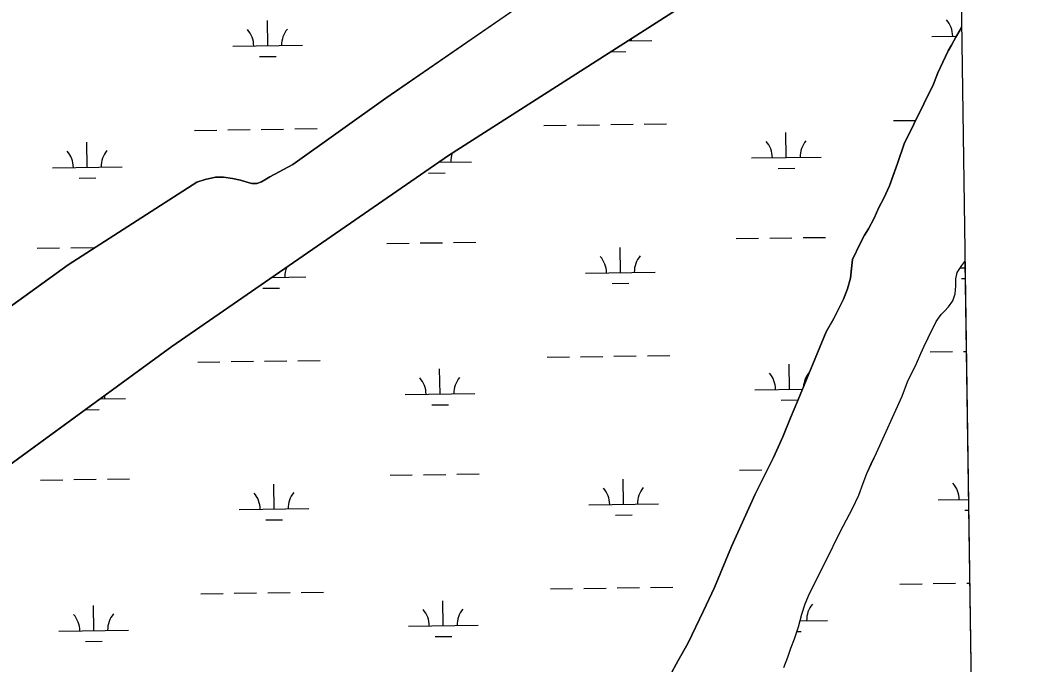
# Model space of a CAD drawing. Extents: x 3767014 to 3805179, y 361544 to 387384.
# Drawn here: x 3801628 to 3803060, y 372051 to 372976 of the extents above; entities that cross this region are included whole.
import ezdxf

# ---------------------------------------------------------------- set-up
doc = ezdxf.new("R2010")
doc.units = 0
for name, color, linetype in [('V-GRID-FRAM', 7, 'Continuous'), ('V-TOPO-SHOR', 7, 'Continuous'), ('V-WETL-SWMP', 7, 'Continuous')]:
    doc.layers.add(name, color=color, linetype=linetype)

msp = doc.modelspace()

# ---------------------------------------------------------------- linework, layer by layer
at = {"layer": 'V-GRID-FRAM'}
msp.add_lwpolyline([(3771006.872, 385146.094), (3802799.803, 385587.734), (3803060.286, 367407.215), (3771251.489, 366965.353), (3771006.872, 385146.094)], dxfattribs=at)
at = {"layer": 'V-TOPO-SHOR'}
for points in [[(3801882.671, 372742.915), (3801894.213, 372746.642), (3801909.356, 372750.013), (3801920.542, 372750.14), (3801933.748, 372748.295), (3801945.36, 372746.032), (3801952.98, 372743.32), (3801961.398, 372741.021), (3801968.588, 372741.102), (3801975.351, 372743.578), (3801987.258, 372750.507), (3802020.21, 372768.462), (3802153.76, 372863.479), (3802640.117, 373199.451)], [(3802593.601, 373005.151), (3802243.792, 372781.411), (3801846.62, 372507.186), (3801468.243, 372231.181)], [(3802561.863, 372034.186), (3802573.783, 372056.272), (3802587.668, 372080.774), (3802610.075, 372127.72), (3802625.855, 372161.221), (3802650.324, 372219.766), (3802683.979, 372295.175), (3802710.312, 372347.753), (3802723.743, 372377.238), (3802734.804, 372404.501), (3802745.294, 372429.362), (3802786.263, 372528.201), (3802797.019, 372547.28), (3802804.436, 372561.532), (3802810.865, 372575.173), (3802816.681, 372590.005), (3802820.896, 372605.218), (3802822.533, 372619.203), (3802823.981, 372632.19), (3802835.093, 372654.863), (3802841.339, 372666.907), (3802846.824, 372675.949), (3802855.229, 372691.209), (3802861.834, 372706.85), (3802868.865, 372720.098), (3802877.04, 372737.951), (3802882.646, 372753.777), (3802888.447, 372769.805), (3802898.302, 372797.853), (3802940.42, 372883.537), (3802946.617, 372899.968), (3802953.822, 372915.414), (3802961.219, 372931.462), (3802965.917, 372939.496), (3802972.37, 372950.945), (3802978.631, 372961.791), (3802980.64, 372966.144)], [(3801546.885, 372515.738), (3801697.458, 372624.135), (3801882.671, 372742.915)], [(3802944.344, 372542.799), (3802951.213, 372552.852), (3802956.142, 372557.899), (3802961.657, 372564.147), (3802967.945, 372572.798), (3802971.623, 372582.618), (3802972.286, 372594.396), (3802972.37, 372604.376), (3802974.463, 372613.377), (3802981.134, 372623.232), (3802985.468, 372629.149)], [(3802725.365, 372046.056), (3802730.983, 372060.888), (3802735.622, 372073.909), (3802740.654, 372087.534), (3802746.245, 372104.559), (3802751.027, 372122.572), (3802756.04, 372137.792), (3802762.455, 372152.63), (3802785.47, 372198.788), (3802806.134, 372241.124), (3802815.318, 372258.188), (3802824.108, 372274.652), (3802832.869, 372293.707), (3802839.457, 372310.742), (3802844.682, 372324.967), (3802850.523, 372337.605), (3802858.313, 372354.256), (3802895.091, 372435.686), (3802903.035, 372456.328), (3802909.464, 372469.769), (3802915.7, 372482.811), (3802922.121, 372497.251), (3802926.79, 372507.481), (3802932.441, 372519.517), (3802938.296, 372530.957), (3802944.344, 372542.799)]]:
    msp.add_lwpolyline(points, dxfattribs=at)
at = {"layer": 'V-WETL-SWMP'}
for p, q in [((3802640.117, 373199.45), (3802153.76, 372863.479)), ((3802978.653, 373104.821), (3802980.64, 372966.144)), ((3802243.792, 372781.411), (3802593.602, 373005.152)), ((3801984.187, 372938.912), (3801983.687, 372974.908)), ((3802978.631, 372961.79), (3802972.37, 372950.944)), ((3802980.64, 372966.144), (3802978.631, 372961.79)), ((3802501.268, 372946.095), (3802536.041, 372946.578)), ((3802937.911, 372952.16), (3802973.356, 372952.652)), ((3802972.37, 372950.944), (3802965.917, 372939.497)), ((3801934.191, 372938.217), (3802034.182, 372939.606)), ((3802476.604, 372930.319), (3802498.259, 372930.62)), ((3802961.22, 372931.462), (3802946.616, 372899.968)), ((3802965.917, 372939.497), (3802961.22, 372931.462)), ((3801972.402, 372923.316), (3801996.4, 372923.649)), ((3802946.616, 372899.968), (3802940.42, 372883.536)), ((3802940.42, 372883.536), (3802898.303, 372797.853)), ((3802153.76, 372863.479), (3802020.211, 372768.462)), ((3802882.74, 372831.311), (3802914.737, 372831.756)), ((3801879.021, 372817.368), (3801911.018, 372817.813)), ((3801927.016, 372818.035), (3801959.013, 372818.479)), ((3801975.011, 372818.702), (3802007.008, 372819.146)), ((3802023.007, 372819.368), (3802055.004, 372819.813)), ((3802380.88, 372824.34), (3802412.877, 372824.784)), ((3802428.876, 372825.006), (3802460.873, 372825.451)), ((3802476.871, 372825.673), (3802508.868, 372826.118)), ((3802524.866, 372826.34), (3802556.863, 372826.784)), ((3801725.148, 372764.484), (3801724.648, 372800.48)), ((3802728.868, 372778.427), (3802728.368, 372814.423)), ((3802898.303, 372797.853), (3802888.448, 372769.806)), ((3801846.619, 372507.187), (3802243.792, 372781.411)), ((3802229.421, 372771.489), (3802277.003, 372772.15)), ((3802678.872, 372777.732), (3802778.863, 372779.121)), ((3801675.153, 372763.789), (3801775.144, 372765.178)), ((3802020.211, 372768.462), (3801987.257, 372750.506)), ((3802717.083, 372762.831), (3802741.081, 372763.164)), ((3802888.448, 372769.806), (3802877.04, 372737.95)), ((3801713.364, 372748.888), (3801737.362, 372749.221)), ((3801894.214, 372746.643), (3801882.671, 372742.915)), ((3801909.357, 372750.013), (3801894.214, 372746.643)), ((3801920.542, 372750.141), (3801909.357, 372750.013)), ((3801933.747, 372748.295), (3801920.542, 372750.141)), ((3801945.359, 372746.031), (3801933.747, 372748.295)), ((3801952.981, 372743.321), (3801945.359, 372746.031)), ((3801961.397, 372741.021), (3801952.981, 372743.321)), ((3801975.351, 372743.578), (3801968.588, 372741.103)), ((3801987.257, 372750.506), (3801975.351, 372743.578)), ((3802215.223, 372755.859), (3802239.221, 372756.192)), ((3801882.671, 372742.915), (3801697.458, 372624.135)), ((3801968.588, 372741.103), (3801961.397, 372741.021)), ((3802877.04, 372737.95), (3802868.865, 372720.098)), ((3802868.865, 372720.098), (3802861.833, 372706.849)), ((3802861.833, 372706.849), (3802855.228, 372691.21)), ((3802855.228, 372691.21), (3802846.823, 372675.949)), ((3802846.823, 372675.949), (3802841.34, 372666.907)), ((3802657.07, 372661.986), (3802689.067, 372662.431)), ((3802705.065, 372662.653), (3802737.062, 372663.097)), ((3802753.061, 372663.32), (3802785.058, 372663.764)), ((3802841.34, 372666.907), (3802835.093, 372654.864)), ((3801653.351, 372648.043), (3801685.348, 372648.488)), ((3801701.346, 372648.71), (3801733.343, 372649.155)), ((3802155.21, 372655.015), (3802187.207, 372655.459)), ((3802203.206, 372655.682), (3802235.203, 372656.126)), ((3802251.201, 372656.348), (3802283.198, 372656.793)), ((3802490.667, 372613.24), (3802490.167, 372649.237)), ((3802835.093, 372654.864), (3802823.98, 372632.19)), ((3802823.98, 372632.19), (3802820.897, 372605.218)), ((3802981.134, 372623.231), (3802985.468, 372629.15)), ((3802985.468, 372629.15), (3803003.087, 371399.413)), ((3801697.458, 372624.135), (3801546.884, 372515.739)), ((3802974.463, 372613.377), (3802981.134, 372623.231)), ((3802978.962, 372620.023), (3802985.598, 372620.115)), ((3801990.151, 372606.287), (3802038.803, 372606.963)), ((3802440.672, 372612.546), (3802540.662, 372613.935)), ((3802820.897, 372605.218), (3802816.681, 372590.005)), ((3802972.286, 372594.397), (3802972.371, 372604.375)), ((3802972.371, 372604.375), (3802974.463, 372613.377)), ((3802980.742, 372604.615), (3802985.819, 372604.686)), ((3801977.023, 372590.673), (3802001.021, 372591.006)), ((3802478.883, 372597.644), (3802502.88, 372597.977)), ((3802816.681, 372590.005), (3802810.865, 372575.173)), ((3802971.623, 372582.617), (3802972.286, 372594.397)), ((3802810.865, 372575.173), (3802804.437, 372561.531)), ((3802961.658, 372564.147), (3802967.944, 372572.798)), ((3802967.944, 372572.798), (3802971.623, 372582.617)), ((3802804.437, 372561.531), (3802797.018, 372547.28)), ((3802951.213, 372552.853), (3802956.143, 372557.898)), ((3802956.143, 372557.898), (3802961.658, 372564.147)), ((3802797.018, 372547.28), (3802786.263, 372528.201)), ((3802932.44, 372519.516), (3802944.344, 372542.798)), ((3802944.344, 372542.798), (3802951.213, 372552.853)), ((3802786.263, 372528.201), (3802745.294, 372429.363)), ((3802926.791, 372507.48), (3802932.44, 372519.516)), ((3801468.243, 372231.181), (3801846.619, 372507.187)), ((3802922.12, 372497.251), (3802926.791, 372507.48)), ((3802935.356, 372499.335), (3802967.353, 372499.779)), ((3802983.351, 372500.002), (3802987.318, 372500.057)), ((3801931.637, 372485.392), (3801963.634, 372485.837)), ((3801979.632, 372486.059), (3802011.629, 372486.503)), ((3802027.628, 372486.725), (3802059.625, 372487.17)), ((3802385.501, 372491.697), (3802417.498, 372492.141)), ((3802433.496, 372492.363), (3802465.493, 372492.808)), ((3802481.492, 372493.03), (3802513.489, 372493.475)), ((3802529.487, 372493.697), (3802561.484, 372494.141)), ((3802915.701, 372482.811), (3802922.12, 372497.251)), ((3801883.642, 372484.725), (3801915.638, 372485.17)), ((3802231.629, 372438.812), (3802231.129, 372474.809)), ((3802733.488, 372445.784), (3802732.988, 372481.78)), ((3802903.035, 372456.328), (3802915.701, 372482.811)), ((3802683.493, 372445.089), (3802752.208, 372446.044)), ((3802895.091, 372435.686), (3802903.035, 372456.328)), ((3801743.59, 372432.033), (3801779.764, 372432.535)), ((3802181.634, 372438.118), (3802281.624, 372439.507)), ((3802721.704, 372430.188), (3802745.702, 372430.521)), ((3802745.294, 372429.363), (3802734.804, 372404.501)), ((3802858.313, 372354.256), (3802895.091, 372435.686)), ((3801722.023, 372416.301), (3801741.982, 372416.578)), ((3802219.844, 372423.216), (3802243.842, 372423.55)), ((3802734.804, 372404.501), (3802723.743, 372377.238)), ((3802723.743, 372377.238), (3802710.313, 372347.753)), ((3802710.313, 372347.753), (3802683.979, 372295.175)), ((3802844.681, 372324.968), (3802858.313, 372354.256)), ((3802661.691, 372329.343), (3802693.688, 372329.788)), ((3801657.972, 372315.4), (3801689.969, 372315.845)), ((3801705.967, 372316.067), (3801737.964, 372316.512)), ((3801753.962, 372316.734), (3801785.959, 372317.178)), ((3802159.831, 372322.372), (3802191.828, 372322.816)), ((3802207.827, 372323.039), (3802239.824, 372323.483)), ((3802255.822, 372323.705), (3802287.819, 372324.15)), ((3802495.288, 372280.597), (3802494.788, 372316.594)), ((3802839.457, 372310.742), (3802844.681, 372324.968)), ((3801993.428, 372273.626), (3801992.928, 372309.622)), ((3802832.868, 372293.707), (3802839.457, 372310.742)), ((3802683.979, 372295.175), (3802650.324, 372219.765)), ((3802824.108, 372274.651), (3802832.868, 372293.707)), ((3802947.152, 372286.874), (3802990.364, 372287.475)), ((3801943.433, 372272.931), (3802043.423, 372274.32)), ((3802445.293, 372279.903), (3802545.283, 372281.292)), ((3802806.135, 372241.124), (3802824.108, 372274.651)), ((3802985.363, 372271.973), (3802990.585, 372272.045)), ((3801981.644, 372258.03), (3802005.641, 372258.363)), ((3802483.503, 372265.001), (3802507.501, 372265.334)), ((3802785.47, 372198.787), (3802806.135, 372241.124)), ((3802650.324, 372219.765), (3802625.854, 372161.222)), ((3802762.455, 372152.631), (3802785.47, 372198.787)), ((3802390.122, 372159.054), (3802422.119, 372159.498)), ((3802438.117, 372159.721), (3802470.114, 372160.165)), ((3802486.113, 372160.387), (3802518.11, 372160.832)), ((3802534.108, 372161.054), (3802566.105, 372161.498)), ((3802625.854, 372161.222), (3802610.076, 372127.72)), ((3802891.981, 372166.025), (3802923.978, 372166.47)), ((3802939.977, 372166.692), (3802971.974, 372167.136)), ((3802987.972, 372167.359), (3802992.084, 372167.416)), ((3801888.262, 372152.082), (3801920.259, 372152.527)), ((3801936.258, 372152.749), (3801968.255, 372153.194)), ((3801984.253, 372153.416), (3802016.25, 372153.86)), ((3802032.248, 372154.083), (3802064.245, 372154.527)), ((3802236.25, 372106.169), (3802235.75, 372142.166)), ((3802756.04, 372137.793), (3802762.455, 372152.631)), ((3801734.39, 372099.198), (3801733.89, 372135.195)), ((3802610.076, 372127.72), (3802587.668, 372080.773)), ((3802751.027, 372122.571), (3802756.04, 372137.793)), ((3802746.245, 372104.559), (3802751.027, 372122.571)), ((3802748.562, 372113.286), (3802788.104, 372113.835)), ((3801684.395, 372098.504), (3801784.385, 372099.893)), ((3802186.254, 372105.475), (3802286.245, 372106.864)), ((3802740.654, 372087.535), (3802746.245, 372104.559)), ((3802224.465, 372090.573), (3802248.463, 372090.907)), ((3802735.622, 372073.909), (3802740.654, 372087.535)), ((3802744.022, 372097.791), (3802750.322, 372097.878)), ((3801722.606, 372083.602), (3801746.603, 372083.935)), ((3802587.668, 372080.773), (3802573.782, 372056.271)), ((3802730.983, 372060.887), (3802735.622, 372073.909)), ((3802573.782, 372056.271), (3802561.863, 372034.186)), ((3802725.366, 372046.057), (3802730.983, 372060.887))]:
    msp.add_line(p, q, dxfattribs=at)
for centre, start, end in [((3802932.662, 372952.562), 0.024037, 41.567696), ((3801928.942, 372938.619), 0.024037, 41.567696), ((3802039.418, 372940.154), 140.024034, 181.567693), ((3802541.277, 372947.125), 176.659166, 181.567693), ((3802673.623, 372778.134), 0.024037, 41.567696), ((3802784.099, 372779.669), 140.024034, 181.567693), ((3801669.904, 372764.191), 0.024037, 41.567696), ((3801780.379, 372765.726), 140.024034, 181.567693), ((3802282.239, 372772.697), 159.852216, 181.567693), ((3802435.423, 372612.948), 0.024037, 41.567696), ((3802545.898, 372614.482), 140.024034, 181.567693), ((3802044.038, 372607.511), 157.472477, 181.567693), ((3802176.385, 372438.52), 0.024037, 41.567696), ((3802286.86, 372440.054), 140.024034, 181.567693), ((3802678.244, 372445.491), 0.024037, 41.567696), ((3802788.719, 372447.026), 140.024034, 176.35406), ((3801785, 372433.083), 174.172449, 181.567693), ((3802440.044, 372280.305), 0.024037, 41.567696), ((3802550.519, 372281.839), 140.024034, 181.567693), ((3802941.903, 372287.276), 0.024037, 41.567696), ((3801938.184, 372273.333), 0.024037, 41.567696), ((3802048.659, 372274.868), 140.024034, 181.567693), ((3802181.005, 372105.877), 0.024037, 41.567696), ((3802291.481, 372107.412), 140.024034, 181.567693), ((3802793.34, 372114.383), 140.024034, 181.567693), ((3801679.146, 372098.905), 0.024037, 41.567696), ((3801789.621, 372100.44), 140.024034, 181.567693)]:
    msp.add_arc(centre, 35.246, start, end, dxfattribs=at)

doc.saveas('drawing.dxf')
